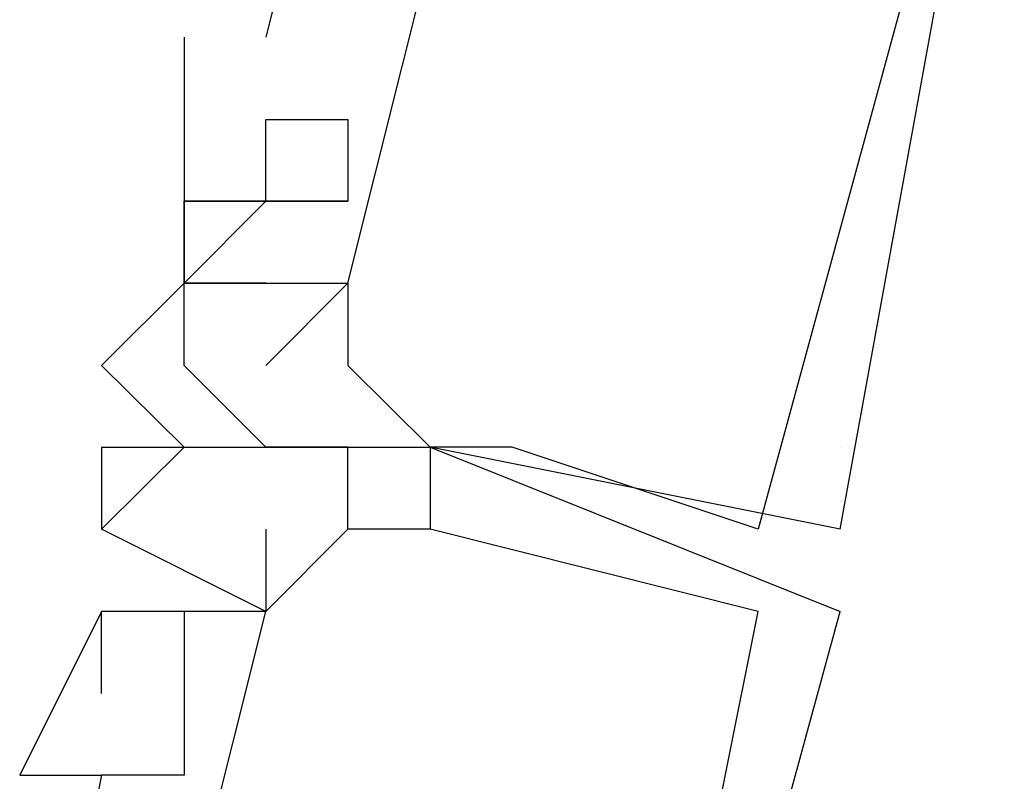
# Model space of a CAD drawing. Header units: feet. Extents: x -79 to 198, y -22 to 181.
# Tile 471 of 656: x 116.16 to 116.32, y 67.857 to 67.981. Entities that reach past the tile are written whole.
import ezdxf

# ---------------------------------------------------------------- set-up
doc = ezdxf.new("R2010")
doc.units = ezdxf.units.FT
doc.layers.add('A-LINEA', color=7, linetype='CONTINUOUS')

msp = doc.modelspace()

# ---------------------------------------------------------------- linework, layer by layer
at = {"layer": 'A-LINEA'}
for p, q in [((116.2133, 68.0311), (116.2, 67.9778)), ((116.2133, 68.0311), (116.2, 67.9778)), ((116.2133, 68.0311), (116.2, 67.9778)), ((116.2133, 68.0311), (116.2, 67.9778)), ((116.2133, 68.0311), (116.2, 67.9778)), ((116.2133, 68.0311), (116.2, 67.9778)), ((116.1867, 67.9778), (116.1867, 67.9778)), ((116.1867, 67.9778), (116.1867, 67.9778)), ((116.1867, 67.9778), (116.1867, 67.9778)), ((116.1867, 67.9778), (116.1867, 67.9778)), ((116.1867, 67.9778), (116.1867, 67.9778)), ((116.1867, 67.9778), (116.1867, 67.9778)), ((116.2, 67.9778), (116.2, 67.9778)), ((116.2, 67.9778), (116.2, 67.9778)), ((116.2, 67.9778), (116.2, 67.9778)), ((116.2, 67.9778), (116.2, 67.9778)), ((116.2, 67.9778), (116.2, 67.9778)), ((116.2, 67.9778), (116.2, 67.9778)), ((116.2, 67.9778), (116.2, 67.9778)), ((116.2, 67.9778), (116.2, 67.9778)), ((116.2, 67.9778), (116.2, 67.9778)), ((116.2, 67.9778), (116.2, 67.9778)), ((116.2, 67.9778), (116.2, 67.9778)), ((116.2, 67.9778), (116.2, 67.9778)), ((116.2, 67.9644), (116.2, 67.9644)), ((116.2, 67.9644), (116.2, 67.9644)), ((116.2, 67.9644), (116.2, 67.9644)), ((116.2, 67.9644), (116.2, 67.9644)), ((116.2, 67.9644), (116.2, 67.9644)), ((116.2, 67.9644), (116.2, 67.9644)), ((116.2133, 67.9644), (116.2133, 67.9644)), ((116.2133, 67.9644), (116.2133, 67.9644)), ((116.2133, 67.9644), (116.2133, 67.9644)), ((116.2133, 67.9644), (116.2133, 67.9644)), ((116.2133, 67.9644), (116.2133, 67.9644)), ((116.2133, 67.9644), (116.2133, 67.9644)), ((116.1867, 67.9511), (116.1867, 67.9511)), ((116.1867, 67.9511), (116.1867, 67.9511)), ((116.1867, 67.9511), (116.1867, 67.9511)), ((116.1867, 67.9511), (116.1867, 67.9511)), ((116.1867, 67.9511), (116.1867, 67.9511)), ((116.1867, 67.9511), (116.1867, 67.9511)), ((116.1867, 67.9511), (116.1867, 67.9511)), ((116.1867, 67.9511), (116.1867, 67.9511)), ((116.1867, 67.9511), (116.1867, 67.9511)), ((116.1867, 67.9511), (116.1867, 67.9511)), ((116.1867, 67.9511), (116.1867, 67.9511)), ((116.1867, 67.9511), (116.1867, 67.9511)), ((116.1867, 67.9511), (116.1867, 67.9511)), ((116.1867, 67.9511), (116.1867, 67.9511)), ((116.1867, 67.9511), (116.1867, 67.9511)), ((116.1867, 67.9511), (116.1867, 67.9511)), ((116.1867, 67.9511), (116.1867, 67.9511)), ((116.1867, 67.9511), (116.1867, 67.9511)), ((116.1867, 67.9511), (116.1867, 67.9511)), ((116.1867, 67.9511), (116.1867, 67.9511)), ((116.1867, 67.9511), (116.1867, 67.9511)), ((116.1867, 67.9511), (116.1867, 67.9511)), ((116.1867, 67.9511), (116.1867, 67.9511)), ((116.1867, 67.9511), (116.1867, 67.9511)), ((116.1867, 67.9511), (116.1867, 67.9511)), ((116.1867, 67.9511), (116.1867, 67.9511)), ((116.1867, 67.9511), (116.1867, 67.9511)), ((116.1867, 67.9511), (116.1867, 67.9511)), ((116.1867, 67.9511), (116.1867, 67.9511)), ((116.1867, 67.9511), (116.1867, 67.9511)), ((116.1867, 67.9511), (116.1867, 67.9511)), ((116.1867, 67.9511), (116.1867, 67.9511)), ((116.1867, 67.9511), (116.1867, 67.9511)), ((116.1867, 67.9511), (116.1867, 67.9511)), ((116.1867, 67.9511), (116.1867, 67.9511)), ((116.1867, 67.9511), (116.1867, 67.9511)), ((116.1867, 67.9511), (116.1867, 67.9511)), ((116.1867, 67.9511), (116.1867, 67.9511)), ((116.1867, 67.9511), (116.1867, 67.9511)), ((116.1867, 67.9511), (116.1867, 67.9511)), ((116.1867, 67.9511), (116.1867, 67.9511)), ((116.1867, 67.9511), (116.1867, 67.9511)), ((116.2, 67.9511), (116.2, 67.9511)), ((116.2, 67.9511), (116.2, 67.9511)), ((116.2, 67.9511), (116.2, 67.9511)), ((116.2, 67.9511), (116.2, 67.9511)), ((116.2, 67.9511), (116.2, 67.9511)), ((116.2, 67.9511), (116.2, 67.9511)), ((116.2, 67.9511), (116.2, 67.9511)), ((116.2, 67.9511), (116.2, 67.9511)), ((116.2, 67.9511), (116.2, 67.9511)), ((116.2, 67.9511), (116.2, 67.9511)), ((116.2, 67.9511), (116.2, 67.9511)), ((116.2, 67.9511), (116.2, 67.9511)), ((116.2, 67.9511), (116.2, 67.9511)), ((116.2, 67.9511), (116.2, 67.9511)), ((116.2, 67.9511), (116.2, 67.9511)), ((116.2, 67.9511), (116.2, 67.9511)), ((116.2, 67.9511), (116.2, 67.9511)), ((116.2, 67.9511), (116.2, 67.9511)), ((116.2133, 67.9511), (116.2133, 67.9511)), ((116.2133, 67.9511), (116.2133, 67.9511)), ((116.2133, 67.9511), (116.2133, 67.9511)), ((116.2133, 67.9511), (116.2133, 67.9511)), ((116.2133, 67.9511), (116.2133, 67.9511)), ((116.2133, 67.9511), (116.2133, 67.9511)), ((116.2133, 67.9511), (116.2133, 67.9511)), ((116.2133, 67.9511), (116.2133, 67.9511)), ((116.2133, 67.9511), (116.2133, 67.9511)), ((116.2133, 67.9511), (116.2133, 67.9511)), ((116.2133, 67.9511), (116.2133, 67.9511)), ((116.2133, 67.9511), (116.2133, 67.9511)), ((116.1867, 67.9378), (116.1867, 67.9378)), ((116.1867, 67.9378), (116.1867, 67.9378)), ((116.1867, 67.9378), (116.1867, 67.9378)), ((116.1867, 67.9378), (116.1867, 67.9378)), ((116.1867, 67.9378), (116.1867, 67.9378)), ((116.1867, 67.9378), (116.1867, 67.9378)), ((116.1867, 67.9378), (116.1867, 67.9378)), ((116.1867, 67.9378), (116.1867, 67.9378)), ((116.1867, 67.9378), (116.1867, 67.9378)), ((116.1867, 67.9378), (116.1867, 67.9378)), ((116.1867, 67.9378), (116.1867, 67.9378)), ((116.1867, 67.9378), (116.1867, 67.9378)), ((116.1867, 67.9378), (116.1867, 67.9378)), ((116.1867, 67.9378), (116.1867, 67.9378)), ((116.1867, 67.9378), (116.1867, 67.9378)), ((116.1867, 67.9378), (116.1867, 67.9378)), ((116.1867, 67.9378), (116.1867, 67.9378)), ((116.1867, 67.9378), (116.1867, 67.9378)), ((116.1867, 67.9378), (116.1867, 67.9378)), ((116.1867, 67.9378), (116.1867, 67.9378)), ((116.1867, 67.9378), (116.1867, 67.9378)), ((116.1867, 67.9378), (116.1867, 67.9378)), ((116.1867, 67.9378), (116.1867, 67.9378)), ((116.1867, 67.9378), (116.1867, 67.9378)), ((116.1867, 67.9378), (116.1867, 67.9378)), ((116.1867, 67.9378), (116.1867, 67.9378)), ((116.1867, 67.9378), (116.1867, 67.9378)), ((116.1867, 67.9378), (116.1867, 67.9378)), ((116.1867, 67.9378), (116.1867, 67.9378)), ((116.1867, 67.9378), (116.1867, 67.9378)), ((116.1867, 67.9378), (116.1867, 67.9378)), ((116.1867, 67.9378), (116.1867, 67.9378)), ((116.1867, 67.9378), (116.1867, 67.9378)), ((116.1867, 67.9378), (116.1867, 67.9378)), ((116.1867, 67.9378), (116.1867, 67.9378)), ((116.1867, 67.9378), (116.1867, 67.9378)), ((116.1867, 67.9378), (116.1867, 67.9378)), ((116.1867, 67.9378), (116.1867, 67.9378)), ((116.1867, 67.9378), (116.1867, 67.9378)), ((116.1867, 67.9378), (116.1867, 67.9378)), ((116.1867, 67.9378), (116.1867, 67.9378)), ((116.1867, 67.9378), (116.1867, 67.9378)), ((116.1867, 67.9378), (116.1867, 67.9378)), ((116.1867, 67.9378), (116.1867, 67.9378)), ((116.1867, 67.9378), (116.1867, 67.9378)), ((116.1867, 67.9378), (116.1867, 67.9378)), ((116.1867, 67.9378), (116.1867, 67.9378)), ((116.1867, 67.9378), (116.1867, 67.9378)), ((116.1867, 67.9378), (116.1867, 67.9378)), ((116.1867, 67.9378), (116.1867, 67.9378)), ((116.1867, 67.9378), (116.1867, 67.9378)), ((116.1867, 67.9378), (116.1867, 67.9378)), ((116.1867, 67.9378), (116.1867, 67.9378)), ((116.1867, 67.9378), (116.1867, 67.9378)), ((116.2, 67.9378), (116.2, 67.9378)), ((116.2, 67.9378), (116.2, 67.9378)), ((116.2, 67.9378), (116.2, 67.9378)), ((116.2, 67.9378), (116.2, 67.9378)), ((116.2, 67.9378), (116.2, 67.9378)), ((116.2, 67.9378), (116.2, 67.9378)), ((116.2, 67.9378), (116.2, 67.9378)), ((116.2, 67.9378), (116.2, 67.9378)), ((116.2, 67.9378), (116.2, 67.9378)), ((116.2, 67.9378), (116.2, 67.9378)), ((116.2, 67.9378), (116.2, 67.9378)), ((116.2, 67.9378), (116.2, 67.9378)), ((116.2133, 67.9378), (116.2133, 67.9378)), ((116.2133, 67.9378), (116.2133, 67.9378)), ((116.2133, 67.9378), (116.2133, 67.9378)), ((116.2133, 67.9378), (116.2133, 67.9378)), ((116.2133, 67.9378), (116.2133, 67.9378)), ((116.2133, 67.9378), (116.2133, 67.9378)), ((116.2133, 67.9378), (116.2133, 67.9378)), ((116.2133, 67.9378), (116.2133, 67.9378)), ((116.2133, 67.9378), (116.2133, 67.9378)), ((116.2133, 67.9378), (116.2133, 67.9378)), ((116.2133, 67.9378), (116.2133, 67.9378)), ((116.2133, 67.9378), (116.2133, 67.9378)), ((116.2133, 67.9378), (116.2133, 67.9378)), ((116.2133, 67.9378), (116.2133, 67.9378)), ((116.2133, 67.9378), (116.2133, 67.9378)), ((116.2133, 67.9378), (116.2133, 67.9378)), ((116.2133, 67.9378), (116.2133, 67.9378)), ((116.2133, 67.9378), (116.2133, 67.9378)), ((116.2133, 67.9378), (116.2133, 67.9378)), ((116.2133, 67.9378), (116.2133, 67.9378)), ((116.2133, 67.9378), (116.2133, 67.9378)), ((116.2133, 67.9378), (116.2133, 67.9378)), ((116.2133, 67.9378), (116.2133, 67.9378)), ((116.2133, 67.9378), (116.2133, 67.9378)), ((116.2133, 67.9378), (116.2133, 67.9378)), ((116.2133, 67.9378), (116.2133, 67.9378)), ((116.2133, 67.9378), (116.2133, 67.9378)), ((116.2133, 67.9378), (116.2133, 67.9378)), ((116.2133, 67.9378), (116.2133, 67.9378)), ((116.2133, 67.9378), (116.2133, 67.9378)), ((116.1867, 67.9111), (116.1733, 67.9244)), ((116.1733, 67.9244), (116.1733, 67.9244)), ((116.1867, 67.9111), (116.1733, 67.9244)), ((116.1733, 67.9244), (116.1733, 67.9244)), ((116.1867, 67.9111), (116.1733, 67.9244)), ((116.1733, 67.9244), (116.1733, 67.9244)), ((116.1733, 67.9244), (116.1733, 67.9244)), ((116.1733, 67.9244), (116.1733, 67.9244)), ((116.1733, 67.9244), (116.1733, 67.9244)), ((116.1733, 67.9244), (116.1733, 67.9244)), ((116.1733, 67.9244), (116.1733, 67.9244)), ((116.1733, 67.9244), (116.1733, 67.9244)), ((116.1867, 67.9111), (116.1733, 67.9244)), ((116.1733, 67.9244), (116.1733, 67.9244)), ((116.1867, 67.9111), (116.1733, 67.9244)), ((116.1733, 67.9244), (116.1733, 67.9244)), ((116.1867, 67.9111), (116.1733, 67.9244)), ((116.1733, 67.9244), (116.1733, 67.9244)), ((116.1733, 67.9244), (116.1733, 67.9244)), ((116.1733, 67.9244), (116.1733, 67.9244)), ((116.1733, 67.9244), (116.1733, 67.9244)), ((116.1733, 67.9244), (116.1733, 67.9244)), ((116.1733, 67.9244), (116.1733, 67.9244)), ((116.1733, 67.9244), (116.1733, 67.9244)), ((116.1867, 67.9244), (116.1867, 67.9244)), ((116.1867, 67.9244), (116.1867, 67.9244)), ((116.1867, 67.9244), (116.1867, 67.9244)), ((116.1867, 67.9244), (116.1867, 67.9244)), ((116.1867, 67.9244), (116.1867, 67.9244)), ((116.1867, 67.9244), (116.1867, 67.9244)), ((116.1867, 67.9244), (116.1867, 67.9244)), ((116.1867, 67.9244), (116.1867, 67.9244)), ((116.1867, 67.9244), (116.1867, 67.9244)), ((116.1867, 67.9244), (116.1867, 67.9244)), ((116.1867, 67.9244), (116.1867, 67.9244)), ((116.1867, 67.9244), (116.1867, 67.9244)), ((116.2, 67.9244), (116.2, 67.9244)), ((116.2, 67.9244), (116.2, 67.9244)), ((116.2, 67.9244), (116.2, 67.9244)), ((116.2, 67.9244), (116.2, 67.9244)), ((116.2, 67.9244), (116.2, 67.9244)), ((116.2, 67.9244), (116.2, 67.9244)), ((116.2, 67.9244), (116.2, 67.9244)), ((116.2, 67.9244), (116.2, 67.9244)), ((116.2, 67.9244), (116.2, 67.9244)), ((116.2, 67.9244), (116.2, 67.9244)), ((116.2, 67.9244), (116.2, 67.9244)), ((116.2, 67.9244), (116.2, 67.9244)), ((116.2133, 67.9244), (116.2133, 67.9244)), ((116.2133, 67.9244), (116.2133, 67.9244)), ((116.2133, 67.9244), (116.2133, 67.9244)), ((116.2133, 67.9244), (116.2133, 67.9244)), ((116.2133, 67.9244), (116.2133, 67.9244)), ((116.2133, 67.9244), (116.2133, 67.9244)), ((116.2133, 67.9244), (116.2133, 67.9244)), ((116.2133, 67.9244), (116.2133, 67.9244)), ((116.2133, 67.9244), (116.2133, 67.9244)), ((116.2133, 67.9244), (116.2133, 67.9244)), ((116.2133, 67.9244), (116.2133, 67.9244)), ((116.2133, 67.9244), (116.2133, 67.9244)), ((116.1733, 67.9111), (116.1733, 67.8978)), ((116.1733, 67.9111), (116.1733, 67.9111)), ((116.1733, 67.9111), (116.1733, 67.8978)), ((116.1733, 67.9111), (116.1733, 67.9111)), ((116.1733, 67.9111), (116.1733, 67.8978)), ((116.1733, 67.9111), (116.1733, 67.9111)), ((116.1733, 67.9111), (116.1867, 67.9111)), ((116.1733, 67.9111), (116.1733, 67.9111)), ((116.1733, 67.9111), (116.1867, 67.9111)), ((116.1733, 67.9111), (116.1733, 67.9111)), ((116.1733, 67.9111), (116.1867, 67.9111)), ((116.1733, 67.9111), (116.1733, 67.9111)), ((116.1733, 67.9111), (116.1867, 67.9111)), ((116.1733, 67.9111), (116.1733, 67.9111)), ((116.1733, 67.9111), (116.1867, 67.9111)), ((116.1733, 67.9111), (116.1733, 67.9111)), ((116.1733, 67.9111), (116.1867, 67.9111)), ((116.1733, 67.9111), (116.1733, 67.9111)), ((116.1733, 67.9111), (116.1733, 67.8978)), ((116.1733, 67.9111), (116.1733, 67.9111)), ((116.1733, 67.9111), (116.1733, 67.8978)), ((116.1733, 67.9111), (116.1733, 67.9111)), ((116.1733, 67.9111), (116.1733, 67.8978)), ((116.1733, 67.9111), (116.1733, 67.9111)), ((116.1733, 67.9111), (116.1867, 67.9111)), ((116.1733, 67.9111), (116.1733, 67.9111)), ((116.1733, 67.9111), (116.1867, 67.9111)), ((116.1733, 67.9111), (116.1733, 67.9111)), ((116.1733, 67.9111), (116.1867, 67.9111)), ((116.1733, 67.9111), (116.1733, 67.9111)), ((116.1733, 67.9111), (116.1867, 67.9111)), ((116.1733, 67.9111), (116.1733, 67.9111)), ((116.1733, 67.9111), (116.1867, 67.9111)), ((116.1733, 67.9111), (116.1733, 67.9111)), ((116.1733, 67.9111), (116.1867, 67.9111)), ((116.1733, 67.9111), (116.1733, 67.9111)), ((116.1867, 67.9111), (116.1867, 67.9111)), ((116.1867, 67.9111), (116.1867, 67.9111)), ((116.1867, 67.9111), (116.1867, 67.9111)), ((116.1867, 67.9111), (116.1867, 67.9111)), ((116.1867, 67.9111), (116.1867, 67.9111)), ((116.1867, 67.9111), (116.1867, 67.9111)), ((116.1867, 67.9111), (116.1867, 67.9111)), ((116.1867, 67.9111), (116.1867, 67.9111)), ((116.1867, 67.9111), (116.1867, 67.9111)), ((116.1867, 67.9111), (116.1867, 67.9111)), ((116.1867, 67.9111), (116.1867, 67.9111)), ((116.1867, 67.9111), (116.1867, 67.9111)), ((116.1867, 67.9111), (116.1867, 67.9111)), ((116.1867, 67.9111), (116.1867, 67.9111)), ((116.1867, 67.9111), (116.1867, 67.9111)), ((116.1867, 67.9111), (116.1867, 67.9111)), ((116.1867, 67.9111), (116.1867, 67.9111)), ((116.1867, 67.9111), (116.1867, 67.9111)), ((116.1867, 67.9111), (116.1867, 67.9111)), ((116.1867, 67.9111), (116.1867, 67.9111)), ((116.1867, 67.9111), (116.1867, 67.9111)), ((116.1867, 67.9111), (116.1867, 67.9111)), ((116.1867, 67.9111), (116.1867, 67.9111)), ((116.1867, 67.9111), (116.1867, 67.9111)), ((116.2, 67.9111), (116.2, 67.9111)), ((116.2, 67.9111), (116.2, 67.9111)), ((116.2, 67.9111), (116.2, 67.9111)), ((116.2, 67.9111), (116.2, 67.9111)), ((116.2, 67.9111), (116.2, 67.9111)), ((116.2, 67.9111), (116.2, 67.9111)), ((116.2, 67.9111), (116.2, 67.9111)), ((116.2, 67.9111), (116.2, 67.9111)), ((116.2, 67.9111), (116.2, 67.9111)), ((116.2, 67.9111), (116.2, 67.9111)), ((116.2, 67.9111), (116.2, 67.9111)), ((116.2, 67.9111), (116.2, 67.9111)), ((116.2, 67.9111), (116.2, 67.9111)), ((116.2, 67.9111), (116.2, 67.9111)), ((116.2, 67.9111), (116.2, 67.9111)), ((116.2, 67.9111), (116.2, 67.9111)), ((116.2, 67.9111), (116.2, 67.9111)), ((116.2, 67.9111), (116.2, 67.9111)), ((116.2, 67.9111), (116.2, 67.9111)), ((116.2, 67.9111), (116.2, 67.9111)), ((116.2, 67.9111), (116.2, 67.9111)), ((116.2, 67.9111), (116.2, 67.9111)), ((116.2, 67.9111), (116.2, 67.9111)), ((116.2, 67.9111), (116.2, 67.9111)), ((116.2, 67.9111), (116.2, 67.9111)), ((116.2, 67.9111), (116.2, 67.9111)), ((116.2, 67.9111), (116.2, 67.9111)), ((116.2, 67.9111), (116.2, 67.9111)), ((116.2, 67.9111), (116.2, 67.9111)), ((116.2, 67.9111), (116.2, 67.9111)), ((116.2, 67.9111), (116.2, 67.9111)), ((116.2, 67.9111), (116.2, 67.9111)), ((116.2, 67.9111), (116.2, 67.9111)), ((116.2, 67.9111), (116.2, 67.9111)), ((116.2, 67.9111), (116.2, 67.9111)), ((116.2, 67.9111), (116.2, 67.9111)), ((116.2133, 67.9111), (116.2133, 67.9111)), ((116.2133, 67.9111), (116.2133, 67.9111)), ((116.2133, 67.9111), (116.2133, 67.9111)), ((116.2133, 67.9111), (116.2133, 67.9111)), ((116.2133, 67.9111), (116.2133, 67.9111)), ((116.2133, 67.9111), (116.2133, 67.9111)), ((116.2133, 67.9111), (116.2133, 67.9111)), ((116.2133, 67.9111), (116.2133, 67.9111)), ((116.2133, 67.9111), (116.2133, 67.9111)), ((116.2133, 67.9111), (116.2133, 67.9111)), ((116.2133, 67.9111), (116.2133, 67.9111)), ((116.2133, 67.9111), (116.2133, 67.9111)), ((116.2133, 67.9111), (116.2133, 67.9111)), ((116.2133, 67.9111), (116.2133, 67.9111)), ((116.2133, 67.9111), (116.2133, 67.9111)), ((116.2133, 67.9111), (116.2133, 67.9111)), ((116.2133, 67.9111), (116.2133, 67.9111)), ((116.2133, 67.9111), (116.2133, 67.9111)), ((116.2267, 67.9111), (116.2267, 67.9111)), ((116.2267, 67.9111), (116.2267, 67.9111)), ((116.2267, 67.9111), (116.2267, 67.9111)), ((116.2267, 67.9111), (116.2267, 67.9111)), ((116.2267, 67.9111), (116.2267, 67.9111)), ((116.2267, 67.9111), (116.2267, 67.9111)), ((116.2267, 67.9111), (116.2267, 67.9111)), ((116.2267, 67.9111), (116.2267, 67.9111)), ((116.2267, 67.9111), (116.2267, 67.9111)), ((116.2267, 67.9111), (116.2267, 67.9111)), ((116.2267, 67.9111), (116.2267, 67.9111)), ((116.2267, 67.9111), (116.2267, 67.9111)), ((116.2267, 67.9111), (116.2267, 67.9111)), ((116.2267, 67.9111), (116.2267, 67.9111)), ((116.2267, 67.9111), (116.2267, 67.9111)), ((116.2267, 67.9111), (116.2267, 67.9111)), ((116.2267, 67.9111), (116.2267, 67.9111)), ((116.2267, 67.9111), (116.2267, 67.9111)), ((116.2267, 67.9111), (116.2267, 67.9111)), ((116.2267, 67.9111), (116.2267, 67.9111)), ((116.2267, 67.9111), (116.2267, 67.9111)), ((116.2267, 67.9111), (116.2267, 67.9111)), ((116.2267, 67.9111), (116.2267, 67.9111)), ((116.2267, 67.9111), (116.2267, 67.9111)), ((116.2267, 67.9111), (116.2267, 67.9111)), ((116.2267, 67.9111), (116.2267, 67.9111)), ((116.2267, 67.9111), (116.2267, 67.9111)), ((116.2267, 67.9111), (116.2267, 67.9111)), ((116.2267, 67.9111), (116.2267, 67.9111)), ((116.2267, 67.9111), (116.2267, 67.9111)), ((116.2267, 67.9111), (116.2267, 67.9111)), ((116.2267, 67.9111), (116.2267, 67.9111)), ((116.2267, 67.9111), (116.2267, 67.9111)), ((116.2267, 67.9111), (116.2267, 67.9111)), ((116.2267, 67.9111), (116.2267, 67.9111)), ((116.2267, 67.9111), (116.2267, 67.9111)), ((116.2267, 67.9111), (116.2267, 67.9111)), ((116.2267, 67.9111), (116.2267, 67.9111)), ((116.2267, 67.9111), (116.2267, 67.9111)), ((116.2267, 67.9111), (116.2267, 67.9111)), ((116.2267, 67.9111), (116.2267, 67.9111)), ((116.2267, 67.9111), (116.2267, 67.9111)), ((116.24, 67.9111), (116.24, 67.9111)), ((116.24, 67.9111), (116.24, 67.9111)), ((116.24, 67.9111), (116.24, 67.9111)), ((116.24, 67.9111), (116.24, 67.9111)), ((116.24, 67.9111), (116.24, 67.9111)), ((116.24, 67.9111), (116.24, 67.9111)), ((116.24, 67.9111), (116.24, 67.9111)), ((116.24, 67.9111), (116.24, 67.9111)), ((116.24, 67.9111), (116.24, 67.9111)), ((116.24, 67.9111), (116.24, 67.9111)), ((116.24, 67.9111), (116.24, 67.9111)), ((116.24, 67.9111), (116.24, 67.9111)), ((116.24, 67.9111), (116.24, 67.9111)), ((116.24, 67.9111), (116.24, 67.9111)), ((116.24, 67.9111), (116.24, 67.9111)), ((116.24, 67.9111), (116.24, 67.9111)), ((116.24, 67.9111), (116.24, 67.9111)), ((116.24, 67.9111), (116.24, 67.9111)), ((116.24, 67.9111), (116.24, 67.9111)), ((116.24, 67.9111), (116.24, 67.9111)), ((116.24, 67.9111), (116.24, 67.9111)), ((116.24, 67.9111), (116.24, 67.9111)), ((116.24, 67.9111), (116.24, 67.9111)), ((116.24, 67.9111), (116.24, 67.9111)), ((116.2933, 67.9111), (116.2933, 67.9111)), ((116.2933, 67.9111), (116.2933, 67.9111)), ((116.2933, 67.9111), (116.2933, 67.9111)), ((116.2933, 67.9111), (116.2933, 67.9111)), ((116.1733, 67.8978), (116.1733, 67.8978)), ((116.1733, 67.8978), (116.1733, 67.8978)), ((116.1733, 67.8978), (116.1733, 67.8978)), ((116.1733, 67.8978), (116.1733, 67.8978)), ((116.1733, 67.8978), (116.1733, 67.8978)), ((116.1733, 67.8978), (116.1733, 67.8978)), ((116.1733, 67.8978), (116.1733, 67.8978)), ((116.1733, 67.8978), (116.1733, 67.8978)), ((116.1733, 67.8978), (116.1733, 67.8978)), ((116.1733, 67.8978), (116.1733, 67.8978)), ((116.1733, 67.8978), (116.1733, 67.8978)), ((116.1733, 67.8978), (116.1733, 67.8978)), ((116.2, 67.8978), (116.2, 67.8978)), ((116.2, 67.8978), (116.2, 67.8978)), ((116.2, 67.8978), (116.2, 67.8978)), ((116.2, 67.8978), (116.2, 67.8978)), ((116.2, 67.8978), (116.2, 67.8978)), ((116.2, 67.8978), (116.2, 67.8978)), ((116.2133, 67.8978), (116.2133, 67.8978)), ((116.2133, 67.8978), (116.2133, 67.8978)), ((116.2133, 67.8978), (116.2133, 67.8978)), ((116.2133, 67.8978), (116.2133, 67.8978)), ((116.2133, 67.8978), (116.2133, 67.8978)), ((116.2133, 67.8978), (116.2133, 67.8978)), ((116.2133, 67.8978), (116.2133, 67.8978)), ((116.2133, 67.8978), (116.2133, 67.8978)), ((116.2133, 67.8978), (116.2133, 67.8978)), ((116.2133, 67.8978), (116.2133, 67.8978)), ((116.2133, 67.8978), (116.2133, 67.8978)), ((116.2133, 67.8978), (116.2133, 67.8978)), ((116.2267, 67.8978), (116.2267, 67.8978)), ((116.2267, 67.8978), (116.2267, 67.8978)), ((116.2267, 67.8978), (116.2267, 67.8978)), ((116.2267, 67.8978), (116.2267, 67.8978)), ((116.2267, 67.8978), (116.2267, 67.8978)), ((116.2267, 67.8978), (116.2267, 67.8978)), ((116.2267, 67.8978), (116.2267, 67.8978)), ((116.2267, 67.8978), (116.2267, 67.8978)), ((116.2267, 67.8978), (116.2267, 67.8978)), ((116.2267, 67.8978), (116.2267, 67.8978)), ((116.2267, 67.8978), (116.2267, 67.8978)), ((116.2267, 67.8978), (116.2267, 67.8978)), ((116.28, 67.8978), (116.28, 67.8978)), ((116.28, 67.8978), (116.28, 67.8978)), ((116.28, 67.8978), (116.28, 67.8978)), ((116.28, 67.8978), (116.28, 67.8978)), ((116.28, 67.8978), (116.28, 67.8978)), ((116.28, 67.8978), (116.28, 67.8978)), ((116.28, 67.8978), (116.28, 67.8978)), ((116.28, 67.8978), (116.28, 67.8978)), ((116.28, 67.8978), (116.28, 67.8978)), ((116.28, 67.8978), (116.28, 67.8978)), ((116.28, 67.8978), (116.28, 67.8978)), ((116.28, 67.8978), (116.28, 67.8978)), ((116.2933, 67.8978), (116.2933, 67.8978)), ((116.2933, 67.8978), (116.2933, 67.8978)), ((116.2933, 67.8978), (116.2933, 67.8978)), ((116.2933, 67.8978), (116.2933, 67.8978)), ((116.2933, 67.8978), (116.2933, 67.8978)), ((116.2933, 67.8978), (116.2933, 67.8978)), ((116.2933, 67.8978), (116.2933, 67.8978)), ((116.2933, 67.8978), (116.2933, 67.8978)), ((116.2933, 67.8978), (116.2933, 67.8978)), ((116.2933, 67.8978), (116.2933, 67.8978)), ((116.2933, 67.8978), (116.2933, 67.8978)), ((116.2933, 67.8978), (116.2933, 67.8978)), ((116.2933, 67.8978), (116.2933, 67.8978)), ((116.2933, 67.8978), (116.2933, 67.8978)), ((116.2933, 67.8978), (116.2933, 67.8978)), ((116.2933, 67.8978), (116.2933, 67.8978)), ((116.2933, 67.8978), (116.2933, 67.8978)), ((116.2933, 67.8978), (116.2933, 67.8978)), ((116.1733, 67.8844), (116.1733, 67.8844)), ((116.1733, 67.8844), (116.1733, 67.8844)), ((116.1733, 67.8844), (116.1733, 67.8844)), ((116.1733, 67.8844), (116.1733, 67.8844)), ((116.1733, 67.8844), (116.1733, 67.8844)), ((116.1733, 67.8844), (116.1733, 67.8844)), ((116.1733, 67.8844), (116.1733, 67.8844)), ((116.1733, 67.8844), (116.1733, 67.8844)), ((116.1733, 67.8844), (116.1733, 67.8844)), ((116.1733, 67.8844), (116.1733, 67.8844)), ((116.1733, 67.8844), (116.1733, 67.8844)), ((116.1733, 67.8844), (116.1733, 67.8844)), ((116.1867, 67.8844), (116.1867, 67.8844)), ((116.1867, 67.8844), (116.1867, 67.8844)), ((116.1867, 67.8844), (116.1867, 67.8844)), ((116.1867, 67.8844), (116.1867, 67.8844)), ((116.1867, 67.8844), (116.1867, 67.8844)), ((116.1867, 67.8844), (116.1867, 67.8844)), ((116.1867, 67.8844), (116.1867, 67.8844)), ((116.1867, 67.8844), (116.1867, 67.8844)), ((116.1867, 67.8844), (116.1867, 67.8844)), ((116.1867, 67.8844), (116.1867, 67.8844)), ((116.1867, 67.8844), (116.1867, 67.8844)), ((116.1867, 67.8844), (116.1867, 67.8844)), ((116.2, 67.8844), (116.2, 67.8844)), ((116.2, 67.8844), (116.2, 67.8844)), ((116.2, 67.8844), (116.2, 67.8844)), ((116.2, 67.8844), (116.2, 67.8844)), ((116.2, 67.8844), (116.2, 67.8844)), ((116.2, 67.8844), (116.2, 67.8844)), ((116.2, 67.8844), (116.2, 67.8844)), ((116.2, 67.8844), (116.2, 67.8844)), ((116.2, 67.8844), (116.2, 67.8844)), ((116.2, 67.8844), (116.2, 67.8844)), ((116.2, 67.8844), (116.2, 67.8844)), ((116.2, 67.8844), (116.2, 67.8844)), ((116.28, 67.8844), (116.28, 67.8844)), ((116.28, 67.8844), (116.28, 67.8844)), ((116.28, 67.8844), (116.28, 67.8844)), ((116.28, 67.8844), (116.28, 67.8844)), ((116.28, 67.8844), (116.28, 67.8844)), ((116.28, 67.8844), (116.28, 67.8844)), ((116.2933, 67.8844), (116.2933, 67.8844)), ((116.2933, 67.8844), (116.2933, 67.8844)), ((116.2933, 67.8844), (116.2933, 67.8844)), ((116.2933, 67.8844), (116.2933, 67.8844)), ((116.2933, 67.8844), (116.2933, 67.8844)), ((116.2933, 67.8844), (116.2933, 67.8844)), ((116.2933, 67.8844), (116.2933, 67.8844)), ((116.2933, 67.8844), (116.2933, 67.8844)), ((116.2933, 67.8844), (116.2933, 67.8844)), ((116.2933, 67.8844), (116.2933, 67.8844)), ((116.2933, 67.8844), (116.2933, 67.8844)), ((116.2933, 67.8844), (116.2933, 67.8844)), ((116.2933, 67.8844), (116.2933, 67.8844)), ((116.2933, 67.8844), (116.2933, 67.8844)), ((116.2933, 67.8844), (116.2933, 67.8844)), ((116.2933, 67.8844), (116.2933, 67.8844)), ((116.2933, 67.8844), (116.2933, 67.8844)), ((116.2933, 67.8844), (116.2933, 67.8844)), ((116.2933, 67.8844), (116.2933, 67.8844)), ((116.2933, 67.8844), (116.2933, 67.8844)), ((116.2933, 67.8844), (116.2933, 67.8844)), ((116.2933, 67.8844), (116.2933, 67.8844)), ((116.1733, 67.8711), (116.1733, 67.8711)), ((116.1733, 67.8711), (116.1733, 67.8711)), ((116.1733, 67.8711), (116.1733, 67.8711)), ((116.1733, 67.8711), (116.1733, 67.8711)), ((116.1733, 67.8711), (116.1733, 67.8711)), ((116.1733, 67.8711), (116.1733, 67.8711)), ((116.1867, 67.8711), (116.1867, 67.8711)), ((116.1867, 67.8711), (116.1867, 67.8711)), ((116.1867, 67.8711), (116.1867, 67.8711)), ((116.1867, 67.8711), (116.1867, 67.8711)), ((116.1867, 67.8711), (116.1867, 67.8711)), ((116.1867, 67.8711), (116.1867, 67.8711)), ((116.16, 67.8578), (116.16, 67.8578)), ((116.16, 67.8578), (116.16, 67.8578)), ((116.16, 67.8578), (116.16, 67.8578)), ((116.16, 67.8578), (116.16, 67.8578)), ((116.16, 67.8578), (116.16, 67.8578)), ((116.16, 67.8578), (116.16, 67.8578)), ((116.1733, 67.8578), (116.1733, 67.8578)), ((116.1733, 67.8578), (116.1733, 67.8578)), ((116.1733, 67.8578), (116.1733, 67.8578)), ((116.1733, 67.8578), (116.1733, 67.8578)), ((116.1733, 67.8578), (116.1733, 67.8578)), ((116.1733, 67.8578), (116.1733, 67.8578)), ((116.1733, 67.8578), (116.1733, 67.8578)), ((116.1733, 67.8578), (116.1733, 67.8578)), ((116.1733, 67.8578), (116.1733, 67.8578)), ((116.1733, 67.8578), (116.1733, 67.8578)), ((116.1733, 67.8578), (116.1733, 67.8578)), ((116.1733, 67.8578), (116.1733, 67.8578)), ((116.1867, 67.8578), (116.1867, 67.8578)), ((116.1867, 67.8578), (116.1867, 67.8578)), ((116.1867, 67.8578), (116.1867, 67.8578)), ((116.1867, 67.8578), (116.1867, 67.8578)), ((116.1867, 67.8578), (116.1867, 67.8578)), ((116.1867, 67.8578), (116.1867, 67.8578))]:
    msp.add_line(p, q, dxfattribs=at)
for points in [[(116.2533, 68.0444), (116.2533, 68.0578), (116.32, 68.0444), (116.32, 68.0444), (116.28, 67.8978), (116.28, 67.8978), (116.24, 67.9111), (116.24, 67.9111), (116.2267, 67.9111), (116.2267, 67.9111), (116.2133, 67.9244)], [(116.2533, 68.0444), (116.2533, 68.0578), (116.32, 68.0444), (116.32, 68.0444), (116.28, 67.8978), (116.28, 67.8978), (116.24, 67.9111), (116.24, 67.9111), (116.2267, 67.9111), (116.2267, 67.9111), (116.2133, 67.9244)], [(116.2533, 68.0444), (116.2533, 68.0578), (116.32, 68.0444), (116.32, 68.0444), (116.28, 67.8978), (116.28, 67.8978), (116.24, 67.9111), (116.24, 67.9111), (116.2267, 67.9111), (116.2267, 67.9111), (116.2133, 67.9244)], [(116.2533, 68.0444), (116.2533, 68.0578), (116.32, 68.0444), (116.32, 68.0444), (116.28, 67.8978), (116.28, 67.8978), (116.24, 67.9111), (116.24, 67.9111), (116.2267, 67.9111), (116.2267, 67.9111), (116.2133, 67.9244)], [(116.2533, 68.0444), (116.2533, 68.0578), (116.32, 68.0444), (116.32, 68.0444), (116.28, 67.8978), (116.28, 67.8978), (116.24, 67.9111), (116.24, 67.9111), (116.2267, 67.9111), (116.2267, 67.9111), (116.2133, 67.9244)], [(116.2533, 68.0444), (116.2533, 68.0578), (116.32, 68.0444), (116.32, 68.0444), (116.28, 67.8978), (116.28, 67.8978), (116.24, 67.9111), (116.24, 67.9111), (116.2267, 67.9111), (116.2267, 67.9111), (116.2133, 67.9244)], [(116.2533, 68.0444), (116.2533, 68.0578), (116.32, 68.0444), (116.32, 68.0444), (116.28, 67.8978), (116.28, 67.8978), (116.24, 67.9111), (116.24, 67.9111), (116.2267, 67.9111), (116.2267, 67.9111), (116.2133, 67.9244)], [(116.2533, 68.0444), (116.2533, 68.0578), (116.32, 68.0444), (116.32, 68.0444), (116.28, 67.8978), (116.28, 67.8978), (116.24, 67.9111), (116.24, 67.9111), (116.2267, 67.9111), (116.2267, 67.9111), (116.2133, 67.9244)], [(116.2533, 68.0444), (116.2533, 68.0578), (116.32, 68.0444), (116.32, 68.0444), (116.28, 67.8978), (116.28, 67.8978), (116.24, 67.9111), (116.24, 67.9111), (116.2267, 67.9111), (116.2267, 67.9111), (116.2133, 67.9244)], [(116.2533, 68.0444), (116.2533, 68.0578), (116.32, 68.0444), (116.32, 68.0444), (116.28, 67.8978), (116.28, 67.8978), (116.24, 67.9111), (116.24, 67.9111), (116.2267, 67.9111), (116.2267, 67.9111), (116.2133, 67.9244)], [(116.2533, 68.0444), (116.2533, 68.0578), (116.32, 68.0444), (116.32, 68.0444), (116.28, 67.8978), (116.28, 67.8978), (116.24, 67.9111), (116.24, 67.9111), (116.2267, 67.9111), (116.2267, 67.9111), (116.2133, 67.9244)], [(116.2533, 68.0444), (116.2533, 68.0578), (116.32, 68.0444), (116.32, 68.0444), (116.28, 67.8978), (116.28, 67.8978), (116.24, 67.9111), (116.24, 67.9111), (116.2267, 67.9111), (116.2267, 67.9111), (116.2133, 67.9244)], [(116.2933, 67.8978), (116.32, 68.0444), (116.32, 68.0444), (116.2533, 68.0578), (116.24, 68.0444)], [(116.2933, 67.8978), (116.32, 68.0444), (116.32, 68.0444), (116.2533, 68.0578), (116.24, 68.0444)], [(116.2933, 67.8978), (116.32, 68.0444), (116.32, 68.0444), (116.2533, 68.0578), (116.24, 68.0444)], [(116.2933, 67.8978), (116.32, 68.0444), (116.32, 68.0444), (116.2533, 68.0578), (116.24, 68.0444)], [(116.2933, 67.8978), (116.32, 68.0444), (116.32, 68.0444), (116.2533, 68.0578), (116.24, 68.0444)], [(116.2933, 67.8978), (116.32, 68.0444), (116.32, 68.0444), (116.2533, 68.0578), (116.24, 68.0444)], [(116.2933, 67.8978), (116.32, 68.0444), (116.32, 68.0444), (116.2533, 68.0578), (116.24, 68.0444)], [(116.2933, 67.8978), (116.32, 68.0444), (116.32, 68.0444), (116.2533, 68.0578), (116.24, 68.0444)], [(116.2933, 67.8978), (116.32, 68.0444), (116.32, 68.0444), (116.2533, 68.0578), (116.24, 68.0444)], [(116.2933, 67.8978), (116.32, 68.0444), (116.32, 68.0444), (116.2533, 68.0578), (116.24, 68.0444)], [(116.2933, 67.8978), (116.32, 68.0444), (116.32, 68.0444), (116.2533, 68.0578), (116.24, 68.0444)], [(116.2933, 67.8978), (116.32, 68.0444), (116.32, 68.0444), (116.2533, 68.0578), (116.24, 68.0444)], [(116.2133, 67.9378), (116.24, 68.0444), (116.2267, 68.0444)], [(116.2133, 67.9378), (116.24, 68.0444), (116.2267, 68.0444)], [(116.2133, 67.9378), (116.24, 68.0444), (116.2267, 68.0444)], [(116.2133, 67.9378), (116.24, 68.0444), (116.2267, 68.0444)], [(116.2133, 67.9378), (116.24, 68.0444), (116.2267, 68.0444)], [(116.2133, 67.9378), (116.24, 68.0444), (116.2267, 68.0444)], [(116.1867, 67.9778), (116.1867, 67.9511), (116.1867, 67.9378)], [(116.1867, 67.9778), (116.1867, 67.9511), (116.1867, 67.9378)], [(116.1867, 67.9778), (116.1867, 67.9511), (116.1867, 67.9378)], [(116.1867, 67.9778), (116.1867, 67.9511), (116.1867, 67.9378)], [(116.1867, 67.9778), (116.1867, 67.9511), (116.1867, 67.9378)], [(116.1867, 67.9778), (116.1867, 67.9511), (116.1867, 67.9378)], [(116.1867, 67.9378), (116.2, 67.9511), (116.1867, 67.9511), (116.2, 67.9511), (116.2, 67.9644), (116.2133, 67.9644), (116.2133, 67.9511), (116.2, 67.9511), (116.2133, 67.9511), (116.2133, 67.9511)], [(116.1867, 67.9378), (116.2, 67.9511), (116.1867, 67.9511), (116.2, 67.9511), (116.2, 67.9644), (116.2133, 67.9644), (116.2133, 67.9511), (116.2, 67.9511), (116.2133, 67.9511), (116.2133, 67.9511)], [(116.1867, 67.9378), (116.2, 67.9511), (116.1867, 67.9511), (116.2, 67.9511), (116.2, 67.9644), (116.2133, 67.9644), (116.2133, 67.9511), (116.2, 67.9511), (116.2133, 67.9511), (116.2133, 67.9511)], [(116.1867, 67.9378), (116.2, 67.9511), (116.1867, 67.9511), (116.2, 67.9511), (116.2, 67.9644), (116.2133, 67.9644), (116.2133, 67.9511), (116.2, 67.9511), (116.2133, 67.9511), (116.2133, 67.9511)], [(116.1867, 67.9378), (116.2, 67.9511), (116.1867, 67.9511), (116.2, 67.9511), (116.2, 67.9644), (116.2133, 67.9644), (116.2133, 67.9511), (116.2, 67.9511), (116.2133, 67.9511), (116.2133, 67.9511)], [(116.1867, 67.9378), (116.2, 67.9511), (116.1867, 67.9511), (116.2, 67.9511), (116.2, 67.9644), (116.2133, 67.9644), (116.2133, 67.9511), (116.2, 67.9511), (116.2133, 67.9511), (116.2133, 67.9511)], [(116.1733, 67.9244), (116.1867, 67.9378), (116.1867, 67.9511), (116.1867, 67.9511)], [(116.1733, 67.9244), (116.1867, 67.9378), (116.1867, 67.9511), (116.1867, 67.9511)], [(116.1733, 67.9244), (116.1867, 67.9378), (116.1867, 67.9511), (116.1867, 67.9511)], [(116.1733, 67.9244), (116.1867, 67.9378), (116.1867, 67.9511), (116.1867, 67.9511)], [(116.1733, 67.9244), (116.1867, 67.9378), (116.1867, 67.9511), (116.1867, 67.9511)], [(116.1733, 67.9244), (116.1867, 67.9378), (116.1867, 67.9511), (116.1867, 67.9511)], [(116.1733, 67.9244), (116.1867, 67.9378), (116.1867, 67.9511), (116.1867, 67.9511)], [(116.1733, 67.9244), (116.1867, 67.9378), (116.1867, 67.9511), (116.1867, 67.9511)], [(116.1733, 67.9244), (116.1867, 67.9378), (116.1867, 67.9511), (116.1867, 67.9511)], [(116.1733, 67.9244), (116.1867, 67.9378), (116.1867, 67.9511), (116.1867, 67.9511)], [(116.1733, 67.9244), (116.1867, 67.9378), (116.1867, 67.9511), (116.1867, 67.9511)], [(116.1733, 67.9244), (116.1867, 67.9378), (116.1867, 67.9511), (116.1867, 67.9511)], [(116.2, 67.9378), (116.1867, 67.9378), (116.1867, 67.9511), (116.1867, 67.9511), (116.1867, 67.9378)], [(116.2, 67.9378), (116.1867, 67.9378), (116.1867, 67.9511), (116.1867, 67.9511), (116.1867, 67.9378)], [(116.2, 67.9378), (116.1867, 67.9378), (116.1867, 67.9511), (116.1867, 67.9511), (116.1867, 67.9378)], [(116.2, 67.9378), (116.1867, 67.9378), (116.1867, 67.9511), (116.1867, 67.9511), (116.1867, 67.9378)], [(116.2, 67.9378), (116.1867, 67.9378), (116.1867, 67.9511), (116.1867, 67.9511), (116.1867, 67.9378)], [(116.2, 67.9378), (116.1867, 67.9378), (116.1867, 67.9511), (116.1867, 67.9511), (116.1867, 67.9378)], [(116.2, 67.9378), (116.1867, 67.9378), (116.1867, 67.9511), (116.1867, 67.9511), (116.1867, 67.9378)], [(116.2, 67.9378), (116.1867, 67.9378), (116.1867, 67.9511), (116.1867, 67.9511), (116.1867, 67.9378)], [(116.2, 67.9378), (116.1867, 67.9378), (116.1867, 67.9511), (116.1867, 67.9511), (116.1867, 67.9378)], [(116.2, 67.9378), (116.1867, 67.9378), (116.1867, 67.9511), (116.1867, 67.9511), (116.1867, 67.9378)], [(116.2, 67.9378), (116.1867, 67.9378), (116.1867, 67.9511), (116.1867, 67.9511), (116.1867, 67.9378)], [(116.2, 67.9378), (116.1867, 67.9378), (116.1867, 67.9511), (116.1867, 67.9511), (116.1867, 67.9378)], [(116.2, 67.9111), (116.1867, 67.9244), (116.1867, 67.9378), (116.2133, 67.9378), (116.2, 67.9244)], [(116.2, 67.9111), (116.1867, 67.9244), (116.1867, 67.9378), (116.2133, 67.9378), (116.2, 67.9244)], [(116.2, 67.9111), (116.1867, 67.9244), (116.1867, 67.9378), (116.2133, 67.9378), (116.2, 67.9244)], [(116.2, 67.9111), (116.1867, 67.9244), (116.1867, 67.9378), (116.2133, 67.9378), (116.2, 67.9244)], [(116.2, 67.9111), (116.1867, 67.9244), (116.1867, 67.9378), (116.2133, 67.9378), (116.2, 67.9244)], [(116.2, 67.9111), (116.1867, 67.9244), (116.1867, 67.9378), (116.2133, 67.9378), (116.2, 67.9244)], [(116.2, 67.9111), (116.1867, 67.9244), (116.1867, 67.9378), (116.2133, 67.9378), (116.2, 67.9244)], [(116.2, 67.9111), (116.1867, 67.9244), (116.1867, 67.9378), (116.2133, 67.9378), (116.2, 67.9244)], [(116.2, 67.9111), (116.1867, 67.9244), (116.1867, 67.9378), (116.2133, 67.9378), (116.2, 67.9244)], [(116.2, 67.9111), (116.1867, 67.9244), (116.1867, 67.9378), (116.2133, 67.9378), (116.2, 67.9244)], [(116.2, 67.9111), (116.1867, 67.9244), (116.1867, 67.9378), (116.2133, 67.9378), (116.2, 67.9244)], [(116.2, 67.9111), (116.1867, 67.9244), (116.1867, 67.9378), (116.2133, 67.9378), (116.2, 67.9244)], [(116.2133, 67.9378), (116.2133, 67.9378), (116.2133, 67.9244), (116.2133, 67.9244)], [(116.2133, 67.9378), (116.2133, 67.9378), (116.2133, 67.9244), (116.2133, 67.9244)], [(116.2133, 67.9378), (116.2133, 67.9378), (116.2133, 67.9244), (116.2133, 67.9244)], [(116.2133, 67.9378), (116.2133, 67.9378), (116.2133, 67.9244), (116.2133, 67.9244)], [(116.2133, 67.9378), (116.2133, 67.9378), (116.2133, 67.9244), (116.2133, 67.9244)], [(116.2133, 67.9378), (116.2133, 67.9378), (116.2133, 67.9244), (116.2133, 67.9244)], [(116.2133, 67.9378), (116.2133, 67.9378), (116.2133, 67.9244), (116.2133, 67.9244)], [(116.2133, 67.9378), (116.2133, 67.9378), (116.2133, 67.9244), (116.2133, 67.9244)], [(116.2133, 67.9378), (116.2133, 67.9378), (116.2133, 67.9244), (116.2133, 67.9244)], [(116.2133, 67.9378), (116.2133, 67.9378), (116.2133, 67.9244), (116.2133, 67.9244)], [(116.2133, 67.9378), (116.2133, 67.9378), (116.2133, 67.9244), (116.2133, 67.9244)], [(116.2133, 67.9378), (116.2133, 67.9378), (116.2133, 67.9244), (116.2133, 67.9244)], [(116.2, 67.8978), (116.2, 67.8844), (116.1733, 67.8978), (116.1867, 67.9111), (116.2, 67.9111)], [(116.2, 67.8978), (116.2, 67.8844), (116.1733, 67.8978), (116.1867, 67.9111), (116.2, 67.9111)], [(116.2, 67.8978), (116.2, 67.8844), (116.1733, 67.8978), (116.1867, 67.9111), (116.2, 67.9111)], [(116.2, 67.8978), (116.2, 67.8844), (116.1733, 67.8978), (116.1867, 67.9111), (116.2, 67.9111)], [(116.2, 67.8978), (116.2, 67.8844), (116.1733, 67.8978), (116.1867, 67.9111), (116.2, 67.9111)], [(116.2, 67.8978), (116.2, 67.8844), (116.1733, 67.8978), (116.1867, 67.9111), (116.2, 67.9111)], [(116.2933, 67.8978), (116.2267, 67.9111), (116.2267, 67.8978), (116.2133, 67.8978), (116.2133, 67.9111), (116.2, 67.9111)], [(116.2933, 67.8978), (116.2267, 67.9111), (116.2267, 67.8978), (116.2133, 67.8978), (116.2133, 67.9111), (116.2, 67.9111)], [(116.2933, 67.8978), (116.2267, 67.9111), (116.2267, 67.8978), (116.2133, 67.8978), (116.2133, 67.9111), (116.2, 67.9111)], [(116.2, 67.9111), (116.2133, 67.9111), (116.2267, 67.9111), (116.2933, 67.8844)], [(116.2, 67.9111), (116.2133, 67.9111), (116.2267, 67.9111), (116.2933, 67.8844)], [(116.2, 67.9111), (116.2133, 67.9111), (116.2267, 67.9111), (116.2933, 67.8844)], [(116.2, 67.9111), (116.2133, 67.9111), (116.2267, 67.9111), (116.2933, 67.8844)], [(116.2, 67.9111), (116.2133, 67.9111), (116.2267, 67.9111), (116.2933, 67.8844)], [(116.2, 67.9111), (116.2133, 67.9111), (116.2267, 67.9111), (116.2933, 67.8844)], [(116.2933, 67.8978), (116.2267, 67.9111), (116.2267, 67.8978), (116.2133, 67.8978), (116.2133, 67.9111), (116.2, 67.9111)], [(116.2933, 67.8978), (116.2267, 67.9111), (116.2267, 67.8978), (116.2133, 67.8978), (116.2133, 67.9111), (116.2, 67.9111)], [(116.2933, 67.8978), (116.2267, 67.9111), (116.2267, 67.8978), (116.2133, 67.8978), (116.2133, 67.9111), (116.2, 67.9111)], [(116.2, 67.9111), (116.2133, 67.9111), (116.2267, 67.9111), (116.2933, 67.8844)], [(116.2, 67.9111), (116.2133, 67.9111), (116.2267, 67.9111), (116.2933, 67.8844)], [(116.2, 67.9111), (116.2133, 67.9111), (116.2267, 67.9111), (116.2933, 67.8844)], [(116.2, 67.9111), (116.2133, 67.9111), (116.2267, 67.9111), (116.2933, 67.8844)], [(116.2, 67.9111), (116.2133, 67.9111), (116.2267, 67.9111), (116.2933, 67.8844)], [(116.2, 67.9111), (116.2133, 67.9111), (116.2267, 67.9111), (116.2933, 67.8844)], [(116.1867, 67.7644), (116.2533, 67.7511), (116.2533, 67.7511), (116.28, 67.8844), (116.28, 67.8844), (116.2267, 67.8978), (116.2267, 67.8978), (116.2267, 67.8978), (116.2267, 67.8978), (116.2133, 67.8978), (116.2133, 67.8978)], [(116.1867, 67.7644), (116.2533, 67.7511), (116.2533, 67.7511), (116.28, 67.8844), (116.28, 67.8844), (116.2267, 67.8978), (116.2267, 67.8978), (116.2267, 67.8978), (116.2267, 67.8978), (116.2133, 67.8978), (116.2133, 67.8978)], [(116.1867, 67.7644), (116.2533, 67.7511), (116.2533, 67.7511), (116.28, 67.8844), (116.28, 67.8844), (116.2267, 67.8978), (116.2267, 67.8978), (116.2267, 67.8978), (116.2267, 67.8978), (116.2133, 67.8978), (116.2133, 67.8978)], [(116.1867, 67.7644), (116.2533, 67.7511), (116.2533, 67.7511), (116.28, 67.8844), (116.28, 67.8844), (116.2267, 67.8978), (116.2267, 67.8978), (116.2267, 67.8978), (116.2267, 67.8978), (116.2133, 67.8978), (116.2133, 67.8978)], [(116.1867, 67.7644), (116.2533, 67.7511), (116.2533, 67.7511), (116.28, 67.8844), (116.28, 67.8844), (116.2267, 67.8978), (116.2267, 67.8978), (116.2267, 67.8978), (116.2267, 67.8978), (116.2133, 67.8978), (116.2133, 67.8978)], [(116.1867, 67.7644), (116.2533, 67.7511), (116.2533, 67.7511), (116.28, 67.8844), (116.28, 67.8844), (116.2267, 67.8978), (116.2267, 67.8978), (116.2267, 67.8978), (116.2267, 67.8978), (116.2133, 67.8978), (116.2133, 67.8978)], [(116.2133, 67.8978), (116.2, 67.8844), (116.2, 67.8844), (116.2, 67.8844)], [(116.2133, 67.8978), (116.2, 67.8844), (116.2, 67.8844), (116.2, 67.8844)], [(116.2133, 67.8978), (116.2, 67.8844), (116.2, 67.8844), (116.2, 67.8844)], [(116.2133, 67.8978), (116.2, 67.8844), (116.2, 67.8844), (116.2, 67.8844)], [(116.2133, 67.8978), (116.2, 67.8844), (116.2, 67.8844), (116.2, 67.8844)], [(116.2133, 67.8978), (116.2, 67.8844), (116.2, 67.8844), (116.2, 67.8844)], [(116.1733, 67.8711), (116.1733, 67.8844), (116.16, 67.8578)], [(116.1733, 67.8711), (116.1733, 67.8844), (116.16, 67.8578)], [(116.1733, 67.8711), (116.1733, 67.8844), (116.16, 67.8578)], [(116.1733, 67.8711), (116.1733, 67.8844), (116.16, 67.8578)], [(116.1733, 67.8711), (116.1733, 67.8844), (116.16, 67.8578)], [(116.1733, 67.8711), (116.1733, 67.8844), (116.16, 67.8578)], [(116.1733, 67.7778), (116.2, 67.8844), (116.1867, 67.8844), (116.1867, 67.8711), (116.1867, 67.8578), (116.1733, 67.8578)], [(116.1733, 67.7778), (116.1733, 67.7511), (116.2533, 67.7378), (116.2533, 67.7378), (116.2933, 67.8844)], [(116.1867, 67.8844), (116.1733, 67.8844), (116.1733, 67.8844), (116.1733, 67.8844), (116.1733, 67.8844), (116.1733, 67.8844)], [(116.1733, 67.7778), (116.2, 67.8844), (116.1867, 67.8844), (116.1867, 67.8711), (116.1867, 67.8578), (116.1733, 67.8578)], [(116.1733, 67.7778), (116.1733, 67.7511), (116.2533, 67.7378), (116.2533, 67.7378), (116.2933, 67.8844)], [(116.1867, 67.8844), (116.1733, 67.8844), (116.1733, 67.8844), (116.1733, 67.8844), (116.1733, 67.8844), (116.1733, 67.8844)], [(116.1733, 67.7778), (116.2, 67.8844), (116.1867, 67.8844), (116.1867, 67.8711), (116.1867, 67.8578), (116.1733, 67.8578)], [(116.1733, 67.7778), (116.1733, 67.7511), (116.2533, 67.7378), (116.2533, 67.7378), (116.2933, 67.8844)], [(116.1867, 67.8844), (116.1733, 67.8844), (116.1733, 67.8844), (116.1733, 67.8844), (116.1733, 67.8844), (116.1733, 67.8844)], [(116.1733, 67.7778), (116.2, 67.8844), (116.1867, 67.8844), (116.1867, 67.8711), (116.1867, 67.8578), (116.1733, 67.8578)], [(116.1733, 67.7778), (116.1733, 67.7511), (116.2533, 67.7378), (116.2533, 67.7378), (116.2933, 67.8844)], [(116.1867, 67.8844), (116.1733, 67.8844), (116.1733, 67.8844), (116.1733, 67.8844), (116.1733, 67.8844), (116.1733, 67.8844)], [(116.1733, 67.7778), (116.2, 67.8844), (116.1867, 67.8844), (116.1867, 67.8711), (116.1867, 67.8578), (116.1733, 67.8578)], [(116.1733, 67.7778), (116.1733, 67.7511), (116.2533, 67.7378), (116.2533, 67.7378), (116.2933, 67.8844)], [(116.1867, 67.8844), (116.1733, 67.8844), (116.1733, 67.8844), (116.1733, 67.8844), (116.1733, 67.8844), (116.1733, 67.8844)], [(116.1733, 67.7778), (116.2, 67.8844), (116.1867, 67.8844), (116.1867, 67.8711), (116.1867, 67.8578), (116.1733, 67.8578)], [(116.1733, 67.7778), (116.1733, 67.7511), (116.2533, 67.7378), (116.2533, 67.7378), (116.2933, 67.8844)], [(116.1867, 67.8844), (116.1733, 67.8844), (116.1733, 67.8844), (116.1733, 67.8844), (116.1733, 67.8844), (116.1733, 67.8844)], [(116.16, 67.8578), (116.1733, 67.8578), (116.16, 67.7911)], [(116.16, 67.8578), (116.1733, 67.8578), (116.16, 67.7911)], [(116.16, 67.8578), (116.1733, 67.8578), (116.16, 67.7911)], [(116.16, 67.8578), (116.1733, 67.8578), (116.16, 67.7911)], [(116.16, 67.8578), (116.1733, 67.8578), (116.16, 67.7911)], [(116.16, 67.8578), (116.1733, 67.8578), (116.16, 67.7911)]]:
    msp.add_lwpolyline(points, dxfattribs=at)

doc.saveas('drawing.dxf')
